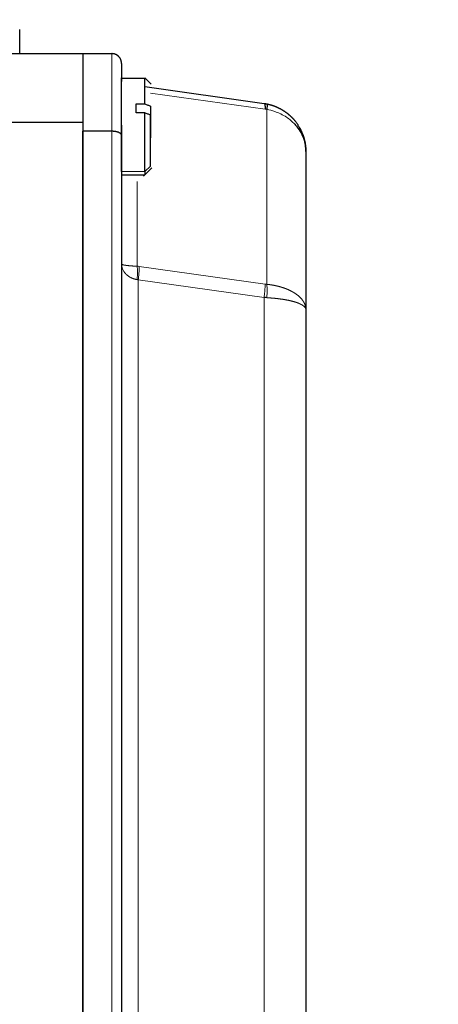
# Model space of a CAD drawing. Header units: inches. Extents: x 0 to 20790, y -12 to 14700.
# Tile 277 of 441: x 11488 to 11531, y 5840 to 5941. Entities that reach past the tile are written whole.
import ezdxf

# ---------------------------------------------------------------- set-up
doc = ezdxf.new("R2010")
doc.units = ezdxf.units.IN
doc.layers.add('1', color=7, linetype='Continuous', true_color=0xffffff)
doc.layers.add('254', color=7, linetype='Continuous', true_color=0xffffff)
doc.styles.add('latin_extended', font='simplex.shx')
doc.dimstyles.get("Standard").update_dxf_attribs({"dimtxt": 0.18, "dimasz": 0.18, "dimexe": 0.18, "dimexo": 0.0625, "dimgap": 0.09, "dimtad": 0, "dimtih": 1, "dimtoh": 1, "dimdec": 4, "dimzin": 0, "dimdsep": 46, "dimtxsty": 'Standard', "dimcen": 0.09, "dimadec": 0, "dimazin": 0, "dimtfac": 1, "dimtdec": 4, "dimtofl": 0, "dimtmove": 0, "dimatfit": 3, "dimfxl": 1, "dimtolj": 1, "dimtzin": 0, "dimarcsym": 0})

# ---------------------------------------------------------------- blocks, each defined once
blk = doc.blocks.new('_U11')
at = {"layer": '254', "color": 3, "linetype": 'Continuous', "lineweight": 13, "transparency": 16777216}
for p, q in [((10901.1, 7050.3), (12182.34, 7050.3)), ((12147.34, 6927.8), (12147.34, 4741.3)), ((10073.31, 4618.8), (12182.34, 4618.8))]:
    blk.add_line(p, q, dxfattribs=at)
at = {"layer": '254', "color": 3, "transparency": 16777216}
for points in [[(12167.76, 6927.8), (12126.92, 6927.8), (12147.34, 7050.3)], [(12126.92, 4741.3), (12167.76, 4741.3), (12147.34, 4618.8)]]:
    blk.add_solid(points, dxfattribs=at)
at = {"layer": 'Defpoints', "color": 0, "transparency": 16777216}
for p in [(10866.1, 7050.3), (10038.31, 4618.8), (12147.34, 4618.8)]:
    blk.add_point(p, dxfattribs=at)
at = {"layer": '254', "color": 2, "lineweight": 13, "transparency": 16777216, "insert": (11963.59, 5507.86), "char_height": 122.5, "attachment_point": 1, "rotation": 90, "style": 'latin_extended'}
blk.add_mtext('\\A1;2432', dxfattribs=at)

msp = doc.modelspace()

# ---------------------------------------------------------------- linework, layer by layer
at = {"layer": '1', "color": 2, "linetype": 'Continuous', "lineweight": 25}
for p, q in [((11487.81, 5937.797), (11487.81, 5940.297)), ((11494.31, 5937.797), (11497.31, 5937.797)), ((11494.31, 5937.797), (11494.31, 5930.697)), ((11498.31, 5936.797), (11498.31, 5935.23)), ((11501.36, 5934.647), (11500.707, 5935.299)), ((11500.71, 5932.617), (11500.71, 5935.23)), ((11500.71, 5934.397), (11513.006, 5932.669)), ((11499.81, 5932.617), (11500.71, 5932.617)), ((11501.31, 5932.392), (11501.31, 5929.129)), ((11513.285, 5932.047), (11513.117, 5932.076)), ((11500.71, 5931.689), (11499.81, 5931.689)), ((11500.71, 5925.658), (11500.71, 5931.689)), ((11494.31, 5930.697), (11494.31, 5814.897)), ((11498.31, 5930.411), (11498.31, 5929.382)), ((11497.31, 5929.797), (11494.31, 5929.797)), ((11494.31, 5815.797), (11494.31, 5929.797)), ((11498.31, 5929.382), (11498.31, 5816.211)), ((11517.31, 5927.718), (11517.31, 5911.423)), ((11500.582, 5925.169), (11501.438, 5926.024)), ((11498.31, 5925.297), (11500.71, 5925.297)), ((11500.71, 5925.658), (11500.71, 5925.297)), ((11517.31, 5911.423), (11517.31, 5834.17))]:
    msp.add_line(p, q, dxfattribs=at)
at = {"layer": '1', "color": 110, "linetype": 'Continuous', "lineweight": 13}
for p, q in [((11497.31, 5929.797), (11497.31, 5937.797)), ((11513.117, 5932.076), (11501.31, 5933.735)), ((11513.285, 5914.029), (11513.285, 5932.047)), ((11497.31, 5815.797), (11497.31, 5929.797)), ((11500.71, 5925.658), (11501.31, 5926.214)), ((11500.71, 5925.658), (11498.31, 5925.658)), ((11499.92, 5915.896), (11499.92, 5924.624)), ((11500.143, 5915.871), (11513.117, 5914.048)), ((11513.006, 5912.661), (11500.032, 5914.484)), ((11500.032, 5831.109), (11500.032, 5914.484)), ((11513.006, 5832.932), (11513.006, 5912.661))]:
    msp.add_line(p, q, dxfattribs=at)
at = {"layer": '1', "color": 2, "linetype": 'Continuous', "lineweight": 25}
for points, degree in [([(11446.31, 5937.797), (11494.31, 5937.797)], 1), ([(11498.31, 5932.155), (11498.31, 5933.066), (11498.31, 5934.509), (11498.31, 5935.28), (11498.31, 5935.301), (11498.31, 5934.935)], 2), ([(11500.71, 5935.23), (11498.31, 5935.23)], 1), ([(11498.31, 5925.658), (11498.31, 5926.016), (11498.31, 5927.433), (11498.31, 5929.231), (11498.31, 5931.244), (11498.31, 5932.155)], 2), ([(11499.81, 5932.163), (11499.81, 5932.317), (11499.81, 5932.469), (11499.81, 5932.617)], 3), ([(11499.81, 5931.689), (11499.81, 5931.85), (11499.81, 5932.008), (11499.81, 5932.163)], 3), ([(11513.285, 5932.622), (11513.298, 5932.619), (11513.317, 5932.571), (11513.317, 5932.373), (11513.298, 5932.166), (11513.285, 5932.047)], 3), ([(11494.31, 5930.697), (11446.31, 5930.697)], 1), ([(11517.31, 5927.718), (11517.311, 5929.007), (11516.65, 5930.2)], 2), ([(11500.032, 5914.484), (11499.994, 5914.495), (11499.957, 5914.503), (11499.92, 5914.509)], 3), ([(11513.285, 5912.642), (11513.192, 5912.647), (11513.099, 5912.653), (11513.006, 5912.661)], 3)]:
    msp.add_open_spline(points, degree=degree, dxfattribs=at)
for points, knots in [([(11498.31, 5936.797), (11498.31, 5936.801), (11498.31, 5936.811), (11498.31, 5936.826), (11498.309, 5936.84), (11498.308, 5936.854), (11498.307, 5936.868), (11498.306, 5936.882), (11498.305, 5936.895), (11498.304, 5936.909), (11498.302, 5936.922), (11498.3, 5936.934), (11498.299, 5936.947), (11498.297, 5936.959), (11498.295, 5936.971), (11498.292, 5936.983), (11498.29, 5936.995), (11498.288, 5937.006), (11498.285, 5937.017), (11498.283, 5937.028), (11498.28, 5937.039), (11498.277, 5937.049), (11498.275, 5937.059), (11498.272, 5937.069), (11498.269, 5937.079), (11498.266, 5937.088), (11498.263, 5937.098), (11498.261, 5937.107), (11498.258, 5937.115), (11498.255, 5937.124), (11498.252, 5937.132), (11498.249, 5937.14), (11498.246, 5937.148), (11498.243, 5937.156), (11498.24, 5937.163), (11498.237, 5937.17), (11498.225, 5937.201), (11498.201, 5937.254), (11498.16, 5937.325), (11498.116, 5937.389), (11498.07, 5937.448), (11498.029, 5937.492), (11497.996, 5937.525), (11497.97, 5937.548), (11497.944, 5937.57), (11497.916, 5937.592), (11497.889, 5937.612), (11497.86, 5937.631), (11497.831, 5937.65), (11497.801, 5937.667), (11497.771, 5937.683), (11497.741, 5937.698), (11497.71, 5937.712), (11497.679, 5937.725), (11497.648, 5937.737), (11497.616, 5937.748), (11497.585, 5937.757), (11497.554, 5937.766), (11497.522, 5937.773), (11497.491, 5937.78), (11497.46, 5937.785), (11497.429, 5937.789), (11497.399, 5937.792), (11497.369, 5937.795), (11497.339, 5937.796), (11497.32, 5937.796), (11497.31, 5937.797)], [0, 0, 0, 0, 0.0097989, 0.019458, 0.0289767, 0.0383541, 0.0475895, 0.0566824, 0.0656322, 0.0744385, 0.0831008, 0.0916187, 0.099992, 0.1082204, 0.1163037, 0.1242418, 0.1320346, 0.139682, 0.147184, 0.1545407, 0.1617521, 0.1688183, 0.1757394, 0.1825157, 0.1891473, 0.1956344, 0.2019773, 0.2081762, 0.2142315, 0.2201434, 0.2259123, 0.2315386, 0.2370225, 0.2423645, 0.2475649, 0.2526241, 0.2575426, 0.3129843, 0.3659777, 0.4164708, 0.464443, 0.5099024, 0.5318744, 0.5538066, 0.57569, 0.5975107, 0.6192545, 0.6409074, 0.6624549, 0.6838827, 0.7051766, 0.7263225, 0.7473066, 0.7681155, 0.7887362, 0.8091559, 0.8293628, 0.8493453, 0.8690928, 0.8885952, 0.9078432, 0.9268283, 0.9455429, 0.9639802, 0.9821342, 1, 1, 1, 1]), ([(11500.71, 5932.617), (11500.813, 5932.578), (11501.013, 5932.503), (11501.213, 5932.428), (11501.31, 5932.392)], [0, 0, 0, 0, 0.5156033, 1, 1, 1, 1]), ([(11513.006, 5932.669), (11513.016, 5932.668), (11513.037, 5932.665), (11513.068, 5932.66), (11513.099, 5932.655), (11513.13, 5932.65), (11513.161, 5932.645), (11513.192, 5932.639), (11513.223, 5932.634), (11513.254, 5932.628), (11513.274, 5932.624), (11513.285, 5932.622)], [0, 0, 0, 0, 0.1113068, 0.2225658, 0.3337767, 0.4449387, 0.5560515, 0.6671146, 0.7781273, 0.8890893, 1, 1, 1, 1]), ([(11513.006, 5932.669), (11513.023, 5932.667), (11513.047, 5932.644), (11513.073, 5932.578), (11513.089, 5932.51), (11513.102, 5932.426), (11513.114, 5932.291), (11513.117, 5932.167), (11513.117, 5932.076)], [0, 0, 0, 0, 0.25, 0.375, 0.5, 0.625, 0.75, 1, 1, 1, 1]), ([(11513.285, 5932.622), (11513.296, 5932.619), (11513.32, 5932.615), (11513.355, 5932.607), (11513.39, 5932.6), (11513.425, 5932.592), (11513.46, 5932.584), (11513.496, 5932.575), (11513.531, 5932.566), (11513.567, 5932.557), (11513.602, 5932.548), (11513.638, 5932.538), (11513.674, 5932.528), (11513.709, 5932.518), (11513.745, 5932.507), (11513.781, 5932.496), (11513.817, 5932.485), (11513.853, 5932.474), (11513.889, 5932.462), (11513.925, 5932.45), (11513.961, 5932.437), (11513.997, 5932.424), (11514.034, 5932.411), (11514.07, 5932.398), (11514.106, 5932.384), (11514.142, 5932.37), (11514.178, 5932.355), (11514.215, 5932.341), (11514.251, 5932.326), (11514.287, 5932.31), (11514.323, 5932.294), (11514.359, 5932.278), (11514.395, 5932.262), (11514.431, 5932.245), (11514.468, 5932.228), (11514.504, 5932.211), (11514.539, 5932.193), (11514.575, 5932.175), (11514.611, 5932.157), (11514.647, 5932.138), (11514.683, 5932.119), (11514.718, 5932.099), (11514.754, 5932.08), (11514.789, 5932.06), (11514.825, 5932.039), (11514.86, 5932.018), (11514.895, 5931.997), (11514.93, 5931.976), (11514.965, 5931.954), (11515, 5931.932), (11515.035, 5931.91), (11515.07, 5931.887), (11515.104, 5931.864), (11515.139, 5931.841), (11515.173, 5931.817), (11515.207, 5931.793), (11515.241, 5931.769), (11515.275, 5931.744), (11515.308, 5931.719), (11515.342, 5931.694), (11515.375, 5931.668), (11515.408, 5931.642), (11515.441, 5931.616), (11515.474, 5931.589), (11515.506, 5931.563), (11515.539, 5931.535), (11515.571, 5931.508), (11515.603, 5931.48), (11515.635, 5931.452), (11515.666, 5931.424), (11515.697, 5931.395), (11515.728, 5931.367), (11515.759, 5931.337), (11515.79, 5931.308), (11515.82, 5931.278), (11515.85, 5931.248), (11515.88, 5931.218), (11515.91, 5931.188), (11515.939, 5931.157), (11515.969, 5931.126), (11515.997, 5931.094), (11516.026, 5931.063), (11516.054, 5931.031), (11516.083, 5930.999), (11516.11, 5930.967), (11516.138, 5930.934), (11516.18, 5930.884), (11516.236, 5930.815), (11516.304, 5930.726), (11516.372, 5930.634), (11516.439, 5930.539), (11516.504, 5930.44), (11516.568, 5930.339), (11516.631, 5930.234), (11516.692, 5930.127), (11516.751, 5930.016), (11516.808, 5929.902), (11516.863, 5929.784), (11516.916, 5929.664), (11516.966, 5929.54), (11517.002, 5929.445), (11517.026, 5929.379), (11517.039, 5929.342), (11517.051, 5929.305), (11517.064, 5929.267), (11517.077, 5929.228), (11517.089, 5929.187), (11517.102, 5929.146), (11517.114, 5929.104), (11517.126, 5929.061), (11517.138, 5929.017), (11517.15, 5928.971), (11517.162, 5928.925), (11517.174, 5928.878), (11517.185, 5928.83), (11517.196, 5928.78), (11517.206, 5928.73), (11517.217, 5928.679), (11517.227, 5928.626), (11517.236, 5928.573), (11517.246, 5928.518), (11517.254, 5928.463), (11517.262, 5928.406), (11517.27, 5928.348), (11517.277, 5928.29), (11517.284, 5928.23), (11517.29, 5928.17), (11517.295, 5928.108), (11517.299, 5928.045), (11517.303, 5927.982), (11517.306, 5927.917), (11517.308, 5927.851), (11517.31, 5927.785), (11517.31, 5927.74), (11517.31, 5927.718)], [0, 0, 0, 0, 0.0050987, 0.0102202, 0.0153643, 0.0205308, 0.0257197, 0.0309307, 0.0361637, 0.0414185, 0.046695, 0.051993, 0.0573123, 0.0626527, 0.0680141, 0.0733962, 0.0787989, 0.0842221, 0.0896653, 0.0951286, 0.1006117, 0.1061143, 0.1116363, 0.1171775, 0.1227375, 0.1283163, 0.1339136, 0.1395291, 0.1451627, 0.150814, 0.1564829, 0.1621691, 0.1678724, 0.1735924, 0.1793291, 0.1850821, 0.1908511, 0.196636, 0.2024364, 0.208252, 0.2140827, 0.2199281, 0.225788, 0.2316621, 0.2375501, 0.2434517, 0.2493667, 0.2552947, 0.2612356, 0.2671889, 0.2731545, 0.279132, 0.2851211, 0.2911215, 0.2971329, 0.3031551, 0.3091877, 0.3152304, 0.321283, 0.3273451, 0.3334164, 0.3394966, 0.3455854, 0.3516825, 0.3577876, 0.3639003, 0.3700205, 0.3761476, 0.3822815, 0.3884219, 0.3945683, 0.4007206, 0.4068783, 0.4130412, 0.419209, 0.4253813, 0.4315579, 0.4377384, 0.4439225, 0.4501099, 0.4563003, 0.4624934, 0.4686889, 0.4748865, 0.4811054, 0.4873684, 0.4936755, 0.5097484, 0.5261105, 0.5427631, 0.5597074, 0.5769442, 0.5944738, 0.6122965, 0.630412, 0.6488198, 0.6675188, 0.6865077, 0.7057847, 0.7253474, 0.7451932, 0.7507076, 0.7563569, 0.7621415, 0.7680618, 0.7741183, 0.7803114, 0.7866413, 0.7931086, 0.7997135, 0.8064564, 0.8133376, 0.8203574, 0.8275161, 0.8348139, 0.8422511, 0.8498278, 0.8575442, 0.8654006, 0.8733968, 0.8815331, 0.8898095, 0.8982259, 0.9067823, 0.9154785, 0.9243146, 0.9332902, 0.9424051, 0.9516591, 0.9610517, 0.9705826, 0.9802513, 0.9900573, 1, 1, 1, 1]), ([(11501.31, 5931.464), (11501.213, 5931.501), (11501.013, 5931.576), (11500.813, 5931.651), (11500.71, 5931.689)], [0, 0, 0, 0, 0.4843967, 1, 1, 1, 1]), ([(11516.175, 5930.518), (11516.292, 5930.392), (11516.779, 5929.805), (11517.217, 5928.851), (11517.31, 5928.003), (11517.31, 5927.718)], [0, 0, 0, 0, 0.1613624, 0.7181748, 1, 1, 1, 1]), ([(11498.31, 5929.382), (11498.31, 5929.384), (11498.31, 5929.388), (11498.31, 5929.394), (11498.309, 5929.4), (11498.308, 5929.406), (11498.307, 5929.412), (11498.306, 5929.418), (11498.305, 5929.423), (11498.304, 5929.429), (11498.302, 5929.434), (11498.3, 5929.439), (11498.299, 5929.444), (11498.297, 5929.45), (11498.295, 5929.455), (11498.292, 5929.459), (11498.29, 5929.464), (11498.288, 5929.469), (11498.285, 5929.473), (11498.283, 5929.478), (11498.28, 5929.482), (11498.277, 5929.487), (11498.275, 5929.491), (11498.272, 5929.495), (11498.269, 5929.499), (11498.266, 5929.503), (11498.263, 5929.507), (11498.261, 5929.511), (11498.258, 5929.514), (11498.255, 5929.518), (11498.252, 5929.521), (11498.249, 5929.525), (11498.246, 5929.528), (11498.243, 5929.531), (11498.24, 5929.534), (11498.237, 5929.537), (11498.225, 5929.55), (11498.201, 5929.572), (11498.16, 5929.601), (11498.116, 5929.628), (11498.07, 5929.652), (11498.029, 5929.671), (11497.996, 5929.684), (11497.97, 5929.694), (11497.944, 5929.703), (11497.916, 5929.712), (11497.889, 5929.72), (11497.86, 5929.728), (11497.831, 5929.735), (11497.801, 5929.742), (11497.771, 5929.749), (11497.741, 5929.755), (11497.71, 5929.761), (11497.679, 5929.766), (11497.648, 5929.771), (11497.616, 5929.775), (11497.585, 5929.779), (11497.554, 5929.783), (11497.522, 5929.786), (11497.491, 5929.789), (11497.46, 5929.791), (11497.429, 5929.793), (11497.399, 5929.795), (11497.369, 5929.796), (11497.339, 5929.796), (11497.32, 5929.796), (11497.31, 5929.797)], [0, 0, 0, 0, 0.0097989, 0.019458, 0.0289767, 0.0383541, 0.0475895, 0.0566824, 0.0656322, 0.0744385, 0.0831008, 0.0916187, 0.099992, 0.1082204, 0.1163037, 0.1242418, 0.1320346, 0.139682, 0.147184, 0.1545407, 0.1617521, 0.1688183, 0.1757394, 0.1825157, 0.1891473, 0.1956344, 0.2019773, 0.2081762, 0.2142315, 0.2201434, 0.2259123, 0.2315386, 0.2370225, 0.2423645, 0.2475649, 0.2526241, 0.2575426, 0.3129843, 0.3659777, 0.4164708, 0.464443, 0.5099024, 0.5318744, 0.5538066, 0.57569, 0.5975107, 0.6192545, 0.6409074, 0.6624549, 0.6838827, 0.7051766, 0.7263225, 0.7473066, 0.7681155, 0.7887362, 0.8091559, 0.8293628, 0.8493453, 0.8690928, 0.8885952, 0.9078432, 0.9268283, 0.9455429, 0.9639802, 0.9821342, 1, 1, 1, 1])]:
    msp.add_open_spline(points, degree=3, knots=knots, dxfattribs=at)
at = {"layer": '1', "color": 110, "linetype": 'Continuous', "lineweight": 13}
for points, knots in [([(11513.285, 5932.047), (11513.566, 5931.998), (11514.283, 5931.814), (11515.295, 5931.32), (11515.92, 5930.792), (11516.175, 5930.518)], [0, 0, 0, 0, 0.25, 0.65, 1, 1, 1, 1]), ([(11498.31, 5916.134), (11498.31, 5916.133), (11498.31, 5916.132), (11498.31, 5916.129), (11498.311, 5916.126), (11498.312, 5916.123), (11498.313, 5916.121), (11498.314, 5916.118), (11498.316, 5916.116), (11498.317, 5916.113), (11498.319, 5916.111), (11498.321, 5916.108), (11498.323, 5916.106), (11498.326, 5916.103), (11498.328, 5916.101), (11498.331, 5916.099), (11498.334, 5916.096), (11498.337, 5916.094), (11498.34, 5916.092), (11498.343, 5916.09), (11498.346, 5916.088), (11498.349, 5916.086), (11498.353, 5916.084), (11498.356, 5916.082), (11498.36, 5916.08), (11498.364, 5916.078), (11498.367, 5916.076), (11498.371, 5916.074), (11498.375, 5916.073), (11498.379, 5916.071), (11498.383, 5916.069), (11498.386, 5916.068), (11498.39, 5916.066), (11498.394, 5916.064), (11498.398, 5916.063), (11498.402, 5916.061), (11498.414, 5916.057), (11498.435, 5916.049), (11498.468, 5916.039), (11498.503, 5916.03), (11498.54, 5916.021), (11498.579, 5916.012), (11498.62, 5916.004), (11498.662, 5915.997), (11498.7, 5915.99), (11498.733, 5915.985), (11498.76, 5915.982), (11498.789, 5915.978), (11498.817, 5915.974), (11498.847, 5915.97), (11498.877, 5915.967), (11498.908, 5915.963), (11498.94, 5915.959), (11498.972, 5915.955), (11499.005, 5915.952), (11499.038, 5915.948), (11499.072, 5915.945), (11499.107, 5915.941), (11499.142, 5915.938), (11499.177, 5915.935), (11499.212, 5915.931), (11499.249, 5915.928), (11499.285, 5915.926), (11499.322, 5915.923), (11499.358, 5915.92), (11499.396, 5915.918), (11499.433, 5915.915), (11499.47, 5915.913), (11499.508, 5915.911), (11499.546, 5915.909), (11499.583, 5915.907), (11499.621, 5915.906), (11499.659, 5915.904), (11499.697, 5915.903), (11499.734, 5915.901), (11499.772, 5915.9), (11499.809, 5915.899), (11499.846, 5915.898), (11499.883, 5915.897), (11499.908, 5915.897), (11499.92, 5915.896)], [0, 0, 0, 0, 0.0090604, 0.018007, 0.0268395, 0.0355577, 0.0441615, 0.0526507, 0.0610252, 0.069285, 0.0774299, 0.0854599, 0.0933749, 0.1011749, 0.1088599, 0.1164298, 0.1238848, 0.1312249, 0.13845, 0.1455603, 0.1525557, 0.1594365, 0.1662027, 0.1728544, 0.1793917, 0.1858147, 0.1921236, 0.1983185, 0.2043996, 0.210367, 0.2162209, 0.2219614, 0.2275887, 0.233103, 0.2385046, 0.2437935, 0.24897, 0.284392, 0.3186901, 0.3518605, 0.3839021, 0.4148162, 0.4446071, 0.4732809, 0.5008466, 0.5175969, 0.5340315, 0.5502308, 0.5663189, 0.5822953, 0.598158, 0.6139052, 0.6295347, 0.6450445, 0.6604324, 0.6756964, 0.6908342, 0.7058438, 0.7207231, 0.7354699, 0.7500821, 0.7645578, 0.778895, 0.7930918, 0.8071463, 0.8210567, 0.8348216, 0.8484392, 0.8619083, 0.8752275, 0.8883956, 0.9014116, 0.9142747, 0.9269842, 0.9395396, 0.9519405, 0.9641869, 0.9762787, 0.9882162, 1, 1, 1, 1]), ([(11499.92, 5914.509), (11499.914, 5914.51), (11499.901, 5914.512), (11499.882, 5914.516), (11499.863, 5914.519), (11499.844, 5914.523), (11499.825, 5914.527), (11499.806, 5914.531), (11499.787, 5914.535), (11499.768, 5914.539), (11499.749, 5914.544), (11499.73, 5914.548), (11499.711, 5914.553), (11499.693, 5914.558), (11499.674, 5914.563), (11499.655, 5914.569), (11499.636, 5914.574), (11499.618, 5914.58), (11499.599, 5914.585), (11499.58, 5914.591), (11499.562, 5914.597), (11499.543, 5914.604), (11499.525, 5914.61), (11499.506, 5914.617), (11499.488, 5914.623), (11499.47, 5914.63), (11499.452, 5914.637), (11499.434, 5914.644), (11499.416, 5914.652), (11499.398, 5914.659), (11499.38, 5914.667), (11499.362, 5914.675), (11499.32, 5914.694), (11499.253, 5914.726), (11499.164, 5914.775), (11499.076, 5914.829), (11499.005, 5914.878), (11498.951, 5914.918), (11498.914, 5914.948), (11498.879, 5914.977), (11498.846, 5915.005), (11498.815, 5915.033), (11498.786, 5915.061), (11498.759, 5915.088), (11498.733, 5915.115), (11498.686, 5915.167), (11498.619, 5915.247), (11498.538, 5915.362), (11498.466, 5915.488), (11498.423, 5915.583), (11498.4, 5915.643), (11498.392, 5915.664), (11498.384, 5915.686), (11498.377, 5915.709), (11498.369, 5915.733), (11498.362, 5915.758), (11498.355, 5915.784), (11498.348, 5915.811), (11498.342, 5915.839), (11498.336, 5915.868), (11498.33, 5915.898), (11498.325, 5915.929), (11498.321, 5915.961), (11498.317, 5915.993), (11498.314, 5916.027), (11498.312, 5916.062), (11498.31, 5916.098), (11498.31, 5916.122), (11498.31, 5916.134)], [0, 0, 0, 0, 0.0060783, 0.0121777, 0.0182981, 0.0244396, 0.0306023, 0.0367862, 0.0429912, 0.0492175, 0.055465, 0.0617337, 0.0680237, 0.0743349, 0.0806673, 0.0870209, 0.0933957, 0.0997918, 0.1062089, 0.1126472, 0.1191066, 0.1255871, 0.1320886, 0.1386112, 0.1451546, 0.1517191, 0.1583044, 0.1649105, 0.1715374, 0.1781851, 0.1848535, 0.1915425, 0.1982522, 0.2329474, 0.2692787, 0.3071904, 0.3466185, 0.3656454, 0.3840458, 0.4018307, 0.4190118, 0.4356009, 0.4516364, 0.4672735, 0.4825267, 0.4973856, 0.5540501, 0.6149629, 0.6801485, 0.7495931, 0.7595843, 0.7700317, 0.7809366, 0.7923003, 0.8041241, 0.8164091, 0.8291563, 0.8423666, 0.8560407, 0.8701792, 0.8847825, 0.8998506, 0.9153836, 0.9313811, 0.9478426, 0.9647671, 0.9821534, 1, 1, 1, 1]), ([(11499.92, 5914.509), (11499.943, 5914.801), (11499.959, 5915.24), (11499.941, 5915.678), (11499.926, 5915.844), (11499.92, 5915.896)], [0, 0, 0, 0, 0.5714286, 0.8571429, 1, 1, 1, 1]), ([(11500.032, 5914.484), (11500.047, 5914.598), (11500.083, 5914.883), (11500.13, 5915.376), (11500.143, 5915.709), (11500.143, 5915.871)], [0, 0, 0, 0, 0.2222222, 0.5555556, 1, 1, 1, 1]), ([(11513.117, 5914.048), (11513.117, 5913.957), (11513.114, 5913.806), (11513.102, 5913.586), (11513.089, 5913.411), (11513.073, 5913.23), (11513.047, 5912.981), (11513.023, 5912.789), (11513.006, 5912.661)], [0, 0, 0, 0, 0.25, 0.375, 0.5, 0.625, 0.75, 1, 1, 1, 1]), ([(11513.285, 5914.029), (11513.296, 5914.028), (11513.318, 5914.026), (11513.352, 5914.022), (11513.386, 5914.018), (11513.42, 5914.014), (11513.454, 5914.01), (11513.488, 5914.006), (11513.523, 5914.001), (11513.557, 5913.997), (11513.592, 5913.992), (11513.626, 5913.987), (11513.661, 5913.982), (11513.696, 5913.977), (11513.731, 5913.971), (11513.766, 5913.966), (11513.801, 5913.96), (11513.837, 5913.954), (11513.872, 5913.948), (11513.907, 5913.942), (11513.943, 5913.936), (11513.978, 5913.929), (11514.014, 5913.923), (11514.049, 5913.916), (11514.085, 5913.909), (11514.121, 5913.901), (11514.157, 5913.894), (11514.192, 5913.886), (11514.228, 5913.879), (11514.264, 5913.871), (11514.3, 5913.863), (11514.336, 5913.854), (11514.372, 5913.846), (11514.408, 5913.837), (11514.443, 5913.828), (11514.479, 5913.819), (11514.515, 5913.81), (11514.551, 5913.801), (11514.587, 5913.791), (11514.623, 5913.781), (11514.658, 5913.771), (11514.694, 5913.761), (11514.73, 5913.751), (11514.765, 5913.74), (11514.801, 5913.729), (11514.836, 5913.718), (11514.872, 5913.707), (11514.907, 5913.696), (11514.942, 5913.685), (11514.978, 5913.673), (11515.013, 5913.661), (11515.048, 5913.649), (11515.083, 5913.637), (11515.117, 5913.624), (11515.152, 5913.611), (11515.186, 5913.599), (11515.221, 5913.586), (11515.255, 5913.572), (11515.289, 5913.559), (11515.323, 5913.545), (11515.357, 5913.532), (11515.391, 5913.518), (11515.424, 5913.503), (11515.458, 5913.489), (11515.491, 5913.475), (11515.524, 5913.46), (11515.557, 5913.445), (11515.589, 5913.43), (11515.622, 5913.415), (11515.654, 5913.4), (11515.686, 5913.384), (11515.718, 5913.368), (11515.749, 5913.353), (11515.781, 5913.336), (11515.812, 5913.32), (11515.843, 5913.304), (11515.873, 5913.288), (11515.904, 5913.271), (11515.934, 5913.254), (11515.964, 5913.237), (11515.993, 5913.22), (11516.023, 5913.203), (11516.052, 5913.186), (11516.081, 5913.168), (11516.109, 5913.15), (11516.138, 5913.133), (11516.198, 5913.094), (11516.29, 5913.033), (11516.408, 5912.947), (11516.523, 5912.856), (11516.634, 5912.759), (11516.739, 5912.658), (11516.839, 5912.552), (11516.931, 5912.441), (11516.991, 5912.358), (11517.026, 5912.306), (11517.039, 5912.286), (11517.052, 5912.266), (11517.064, 5912.246), (11517.077, 5912.225), (11517.09, 5912.203), (11517.102, 5912.181), (11517.115, 5912.158), (11517.127, 5912.135), (11517.139, 5912.112), (11517.151, 5912.088), (11517.163, 5912.063), (11517.175, 5912.038), (11517.186, 5912.012), (11517.197, 5911.986), (11517.208, 5911.959), (11517.218, 5911.932), (11517.228, 5911.904), (11517.237, 5911.875), (11517.246, 5911.847), (11517.255, 5911.817), (11517.263, 5911.787), (11517.271, 5911.757), (11517.278, 5911.726), (11517.284, 5911.694), (11517.29, 5911.662), (11517.295, 5911.629), (11517.299, 5911.596), (11517.303, 5911.563), (11517.306, 5911.528), (11517.308, 5911.494), (11517.31, 5911.459), (11517.31, 5911.435), (11517.31, 5911.423)], [0, 0, 0, 0, 0.0049091, 0.0098454, 0.0148089, 0.0197994, 0.0248167, 0.0298607, 0.0349313, 0.0400283, 0.0451516, 0.050301, 0.0554764, 0.0606775, 0.0659042, 0.0711564, 0.0764338, 0.0817363, 0.0870637, 0.0924158, 0.0977924, 0.1031933, 0.1086182, 0.1140671, 0.1195396, 0.1250355, 0.1305547, 0.1360969, 0.1416619, 0.1472494, 0.1528592, 0.1584911, 0.1641447, 0.1698199, 0.1755165, 0.181234, 0.1869724, 0.1927313, 0.1985104, 0.2043095, 0.2101282, 0.2159664, 0.2218238, 0.2276999, 0.2335946, 0.2395076, 0.2454385, 0.2513871, 0.257353, 0.263336, 0.2693356, 0.2753517, 0.2813839, 0.2874319, 0.2934953, 0.2995738, 0.3056672, 0.311775, 0.3178969, 0.3240326, 0.3301818, 0.3363442, 0.3425193, 0.3487068, 0.3549064, 0.3611178, 0.3673405, 0.3735743, 0.3798188, 0.3860737, 0.3923385, 0.3986129, 0.4048966, 0.4111893, 0.4174905, 0.4237999, 0.4301171, 0.4364418, 0.4427736, 0.4491122, 0.4554572, 0.4618082, 0.4681649, 0.4745269, 0.4808938, 0.4872654, 0.4936412, 0.5221469, 0.551487, 0.5816678, 0.6126903, 0.6445524, 0.6772488, 0.7107708, 0.7451056, 0.7507188, 0.7564606, 0.7623316, 0.7683322, 0.7744627, 0.7807237, 0.7871154, 0.7936383, 0.8002928, 0.8070792, 0.8139978, 0.821049, 0.8282329, 0.8355501, 0.8430005, 0.8505846, 0.8583024, 0.8661541, 0.8741399, 0.8822599, 0.8905141, 0.8989025, 0.9074252, 0.9160821, 0.924873, 0.9337979, 0.9428566, 0.9520487, 0.9613741, 0.9708323, 0.980423, 0.9901458, 1, 1, 1, 1]), ([(11517.31, 5911.423), (11517.31, 5911.426), (11517.31, 5911.432), (11517.309, 5911.44), (11517.309, 5911.448), (11517.308, 5911.457), (11517.307, 5911.465), (11517.306, 5911.473), (11517.305, 5911.481), (11517.303, 5911.489), (11517.301, 5911.497), (11517.299, 5911.505), (11517.297, 5911.513), (11517.294, 5911.521), (11517.292, 5911.529), (11517.289, 5911.537), (11517.286, 5911.545), (11517.283, 5911.552), (11517.279, 5911.56), (11517.275, 5911.568), (11517.272, 5911.576), (11517.268, 5911.583), (11517.264, 5911.591), (11517.259, 5911.598), (11517.255, 5911.606), (11517.25, 5911.613), (11517.245, 5911.621), (11517.24, 5911.628), (11517.235, 5911.636), (11517.23, 5911.643), (11517.224, 5911.65), (11517.219, 5911.657), (11517.213, 5911.665), (11517.207, 5911.672), (11517.201, 5911.679), (11517.194, 5911.686), (11517.188, 5911.693), (11517.181, 5911.7), (11517.175, 5911.707), (11517.168, 5911.714), (11517.161, 5911.721), (11517.154, 5911.728), (11517.147, 5911.735), (11517.139, 5911.742), (11517.132, 5911.748), (11517.124, 5911.755), (11517.117, 5911.762), (11517.109, 5911.768), (11517.101, 5911.775), (11517.093, 5911.782), (11517.085, 5911.788), (11517.076, 5911.795), (11517.068, 5911.801), (11517.059, 5911.808), (11517.051, 5911.814), (11517.042, 5911.82), (11517.033, 5911.827), (11517.025, 5911.833), (11517.016, 5911.839), (11517.007, 5911.845), (11516.997, 5911.851), (11516.988, 5911.858), (11516.979, 5911.864), (11516.969, 5911.87), (11516.96, 5911.876), (11516.95, 5911.882), (11516.941, 5911.888), (11516.931, 5911.894), (11516.921, 5911.899), (11516.911, 5911.905), (11516.902, 5911.911), (11516.892, 5911.917), (11516.882, 5911.922), (11516.871, 5911.928), (11516.861, 5911.934), (11516.851, 5911.939), (11516.841, 5911.945), (11516.83, 5911.95), (11516.82, 5911.956), (11516.81, 5911.961), (11516.799, 5911.967), (11516.789, 5911.972), (11516.778, 5911.977), (11516.767, 5911.983), (11516.757, 5911.988), (11516.746, 5911.993), (11516.735, 5911.998), (11516.725, 5912.004), (11516.714, 5912.009), (11516.703, 5912.014), (11516.692, 5912.019), (11516.681, 5912.024), (11516.67, 5912.029), (11516.659, 5912.034), (11516.648, 5912.039), (11516.637, 5912.043), (11516.626, 5912.048), (11516.615, 5912.053), (11516.604, 5912.058), (11516.593, 5912.062), (11516.582, 5912.067), (11516.571, 5912.072), (11516.56, 5912.076), (11516.549, 5912.081), (11516.538, 5912.085), (11516.527, 5912.09), (11516.515, 5912.094), (11516.504, 5912.099), (11516.493, 5912.103), (11516.482, 5912.107), (11516.471, 5912.111), (11516.46, 5912.116), (11516.448, 5912.12), (11516.437, 5912.124), (11516.426, 5912.128), (11516.415, 5912.132), (11516.404, 5912.136), (11516.393, 5912.14), (11516.382, 5912.144), (11516.37, 5912.148), (11516.359, 5912.152), (11516.348, 5912.156), (11516.337, 5912.16), (11516.326, 5912.164), (11516.315, 5912.167), (11516.304, 5912.171), (11516.293, 5912.175), (11516.282, 5912.178), (11516.271, 5912.182), (11516.26, 5912.185), (11516.249, 5912.189), (11516.238, 5912.192), (11516.227, 5912.196), (11516.203, 5912.203), (11516.165, 5912.215), (11516.113, 5912.231), (11516.061, 5912.246), (11516.007, 5912.261), (11515.953, 5912.276), (11515.898, 5912.29), (11515.842, 5912.304), (11515.786, 5912.318), (11515.728, 5912.332), (11515.67, 5912.345), (11515.61, 5912.358), (11515.55, 5912.371), (11515.49, 5912.384), (11515.428, 5912.396), (11515.366, 5912.408), (11515.303, 5912.419), (11515.24, 5912.431), (11515.176, 5912.442), (11515.112, 5912.453), (11515.047, 5912.463), (11514.981, 5912.474), (11514.915, 5912.484), (11514.849, 5912.494), (11514.782, 5912.503), (11514.715, 5912.512), (11514.648, 5912.521), (11514.58, 5912.53), (11514.512, 5912.538), (11514.444, 5912.546), (11514.376, 5912.554), (11514.307, 5912.562), (11514.239, 5912.569), (11514.17, 5912.576), (11514.101, 5912.583), (11514.033, 5912.589), (11513.964, 5912.595), (11513.895, 5912.601), (11513.827, 5912.607), (11513.758, 5912.612), (11513.69, 5912.617), (11513.622, 5912.622), (11513.554, 5912.627), (11513.486, 5912.631), (11513.419, 5912.635), (11513.352, 5912.639), (11513.307, 5912.641), (11513.285, 5912.642)], [0, 0, 0, 0, 0.0049542, 0.0098916, 0.0148121, 0.0197157, 0.0246021, 0.0294715, 0.0343236, 0.0391584, 0.0439758, 0.0487758, 0.0535582, 0.058323, 0.0630701, 0.0677994, 0.0725109, 0.0772045, 0.0818802, 0.0865378, 0.0911774, 0.0957988, 0.100402, 0.1049869, 0.1095536, 0.1141019, 0.1186318, 0.1231432, 0.1276361, 0.1321105, 0.1365663, 0.1410035, 0.145422, 0.1498218, 0.1542028, 0.1585651, 0.1629086, 0.1672332, 0.171539, 0.1758259, 0.1800938, 0.1843428, 0.1885729, 0.1927839, 0.196976, 0.201149, 0.2053029, 0.2094378, 0.2135537, 0.2176504, 0.2217281, 0.2257866, 0.229826, 0.2338463, 0.2378475, 0.2418295, 0.2457924, 0.2497361, 0.2536607, 0.2575662, 0.2614525, 0.2653197, 0.2691677, 0.2729967, 0.2768065, 0.2805971, 0.2843687, 0.2881212, 0.2918546, 0.2955689, 0.2992641, 0.3029403, 0.3065974, 0.3102355, 0.3138547, 0.3174548, 0.3210359, 0.3245981, 0.3281414, 0.3316658, 0.3351712, 0.3386578, 0.3421255, 0.3455745, 0.3490046, 0.3524159, 0.3558085, 0.3591824, 0.3625376, 0.3658741, 0.369192, 0.3724913, 0.3757719, 0.3790341, 0.3822777, 0.3855029, 0.3887095, 0.3918978, 0.3950677, 0.3982192, 0.4013524, 0.4044674, 0.407564, 0.4106425, 0.4137028, 0.416745, 0.419769, 0.422775, 0.425763, 0.4287329, 0.431685, 0.4346191, 0.4375353, 0.4404337, 0.4433144, 0.4461773, 0.4490224, 0.4518499, 0.4546598, 0.4574521, 0.4602269, 0.4629841, 0.4657239, 0.4684463, 0.4711513, 0.473839, 0.4765094, 0.4791626, 0.4817985, 0.4844174, 0.4870191, 0.4896037, 0.4921714, 0.494722, 0.5066223, 0.5183717, 0.5299851, 0.541572, 0.5531535, 0.5647279, 0.5762931, 0.5878472, 0.5993882, 0.6109141, 0.622423, 0.6339129, 0.6453817, 0.6568276, 0.6682485, 0.6796425, 0.6910076, 0.7023419, 0.7136435, 0.7249104, 0.7361407, 0.7473326, 0.7584842, 0.7695937, 0.7806592, 0.791679, 0.8026512, 0.8135743, 0.8244463, 0.8352658, 0.8460311, 0.8567405, 0.8673925, 0.8779855, 0.8885181, 0.8989888, 0.9093962, 0.9197389, 0.9300155, 0.9402249, 0.9503656, 0.9604366, 0.9704366, 0.9803646, 0.9902194, 1, 1, 1, 1])]:
    msp.add_open_spline(points, degree=3, knots=knots, dxfattribs=at)
at = {"layer": '1', "color": 2, "linetype": 'Continuous', "lineweight": 25}
msp.add_rational_spline([(11501.31, 5926.214), (11501.31, 5927.68), (11501.31, 5931.464)], [1, 0.730173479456, 0.957499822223], degree=2, dxfattribs=at)
at = {"layer": '1', "color": 110, "linetype": 'Continuous', "lineweight": 13}
for points in [[(11499.92, 5915.896), (11499.994, 5915.89), (11500.068, 5915.882), (11500.143, 5915.871)], [(11513.117, 5914.048), (11513.173, 5914.04), (11513.229, 5914.034), (11513.285, 5914.029)], [(11513.285, 5914.029), (11513.298, 5913.907), (11513.317, 5913.632), (11513.317, 5913.154), (11513.298, 5912.813), (11513.285, 5912.642)]]:
    msp.add_open_spline(points, degree=3, dxfattribs=at)

# ---------------------------------------------------------------- dimensions: what is measured, and where the dimension line sits
at = {"layer": '254', "color": 2, "linetype": 'Continuous', "lineweight": 13}
dim = msp.add_linear_dim(base=(12147.341658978, 4618.796493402), p1=(10866.10138985, 7050.296493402), p2=(10038.309914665, 4618.796493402), angle=90, dimstyle='Standard', override={"dimscale": 35, "dimtxt": 3.5, "dimasz": 3.5, "dimexe": 1, "dimexo": 1, "dimgap": 1.75, "dimtad": 1, "dimtih": 0, "dimtoh": 0, "dimdec": 0, "dimlfac": 1, "dimzin": 8, "dimdsep": 46, "dimlunit": 2, "dimtxsty": 'latin_extended', "dimsah": 1, "dimse1": 0, "dimse2": 0, "dimsd1": 0, "dimsd2": 0, "dimclrd": 3, "dimclre": 3, "dimclrt": 2, "dimtol": 0, "dimtm": -0.1, "dimtfac": 0.714286, "dimtdec": 3, "dimtofl": 1, "dimtmove": 0, "dimtzin": 8, "dimlwd": 13, "dimlwe": 13}, dxfattribs=at)
dim.commit()
dim.dimension.update_dxf_attribs({"geometry": '_U11', "text_midpoint": (12147.341658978, 5723.693359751), "dimtype": 160})

doc.saveas('drawing.dxf')
